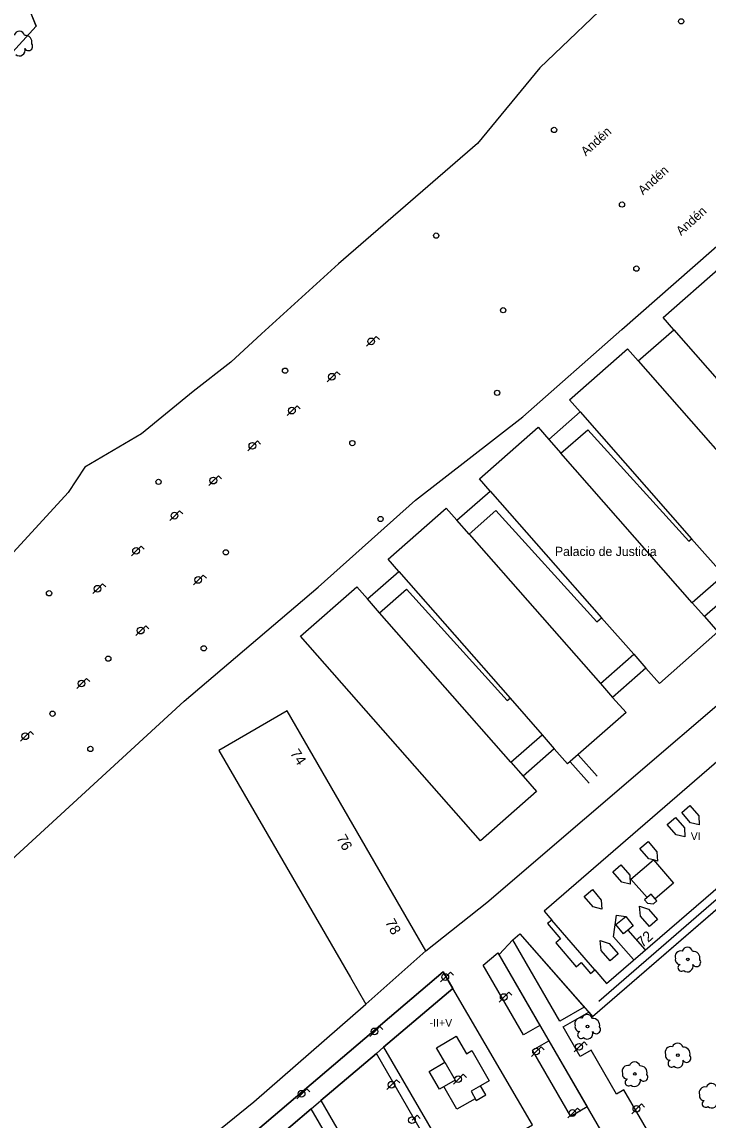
# Model space of a CAD drawing. Extents: x 282771 to 285132, y 4823109 to 4825496.
# Drawn here: x 283637.2 to 283767.8, y 4823796.3 to 4824005.5 of the extents above; entities that cross this region are included whole.
import ezdxf

# ---------------------------------------------------------------- set-up
doc = ezdxf.new("R2010")
doc.units = 0
for name, color, linetype in [('ACERA-INTERIOR', 7, 'Continuous'), ('ARBOL', 7, 'Continuous'), ('CALLE-EJE', 7, 'Continuous'), ('EDIFICIO', 7, 'Continuous'), ('EDIFICIO-PROYECTADO', 7, 'Continuous'), ('FAROLA', 7, 'Continuous'), ('INTERIOR-EDIFICIO', 7, 'Continuous'), ('MEDIANERA', 7, 'Continuous'), ('NUM-PORTAL', 7, 'Continuous'), ('PARQUE-JARDIN-AREA', 7, 'Continuous'), ('POSTE', 7, 'Continuous'), ('TXT-ALTURA-EDIFICIO', 7, 'Continuous'), ('TXT-EDIFICIOS', 7, 'Continuous'), ('TXT-VARIOS', 7, 'Continuous'), ('VALLA', 7, 'Continuous'), ('ZONA-VERDE', 7, 'Continuous')]:
    doc.layers.add(name, color=color, linetype=linetype)

msp = doc.modelspace()

# ---------------------------------------------------------------- linework, layer by layer
at = {"layer": 'ACERA-INTERIOR'}
for points in [[(283604.68, 4823764.09), (283645.04, 4823787.52), (283653.26, 4823777.12), (283681.31, 4823799.83), (283702.66, 4823818.43), (283714.12, 4823828.58), (283725.72, 4823837.78), (283799.69, 4823901.12), (283801.01, 4823899.67), (283806.65, 4823904.52), (283805.18, 4823906.02), (283808.04, 4823908.37), (283805.53, 4823911.21), (283808.05, 4823913.52), (283807.08, 4823914.52), (283815.15, 4823921.22), (283815.36, 4823921.38), (283815.6, 4823921.52), (283815.85, 4823921.65), (283816.13, 4823921.76), (283816.41, 4823921.84), (283812.59, 4823926.09)], [(283741.6, 4823864.6), (283745.2, 4823860.54)], [(283743.1, 4823865.92), (283746.71, 4823861.85)]]:
    msp.add_lwpolyline(points, dxfattribs=at)
at = {"layer": 'ARBOL'}
for centre in [(283763.97, 4823826.95), (283744.87, 4823814.16), (283762.09, 4823808.7), (283753.91, 4823805.12)]:
    msp.add_circle(centre, 0.255, dxfattribs=at)
for centre, radius, start, end in [((283636.68, 4824002.67), 1.04, 15.6423, 161.3843), ((283637.81, 4824001.67), 1.27, 345.0327, 95.7993), ((283636.69, 4824000.12), 1.09, 228.9545, 17.928), ((283638.42, 4824000.84), 0.797, 208.9625, 38.991), ((283763.9, 4823828.21), 1.04, 15.6423, 161.3843), ((283762.64, 4823827.48), 1.1, 75.4318, 200.5561), ((283762.53, 4823826.91), 0.935, 168.599, 268.1324), ((283765.03, 4823827.21), 1.27, 345.0327, 95.7993), ((283765.64, 4823826.38), 0.797, 208.9625, 38.991), ((283762.77, 4823825.36), 0.672, 113.7367, 309.4725), ((283763.91, 4823825.66), 1.09, 228.9545, 17.928), ((283744.8, 4823815.42), 1.04, 15.6423, 161.3843), ((283743.54, 4823814.69), 1.1, 75.4318, 200.5561), ((283743.43, 4823814.12), 0.935, 168.599, 268.1324), ((283745.93, 4823814.42), 1.27, 345.0327, 95.7993), ((283743.67, 4823812.57), 0.672, 113.7367, 309.4725), ((283744.81, 4823812.87), 1.09, 228.9545, 17.928), ((283746.54, 4823813.59), 0.797, 208.9625, 38.991), ((283760.76, 4823809.23), 1.1, 75.4318, 200.5561), ((283762.02, 4823809.96), 1.04, 15.6423, 161.3843), ((283763.15, 4823808.96), 1.27, 345.0327, 95.7993), ((283760.65, 4823808.66), 0.935, 168.599, 268.1324), ((283763.76, 4823808.13), 0.797, 208.9625, 38.991), ((283752.58, 4823805.65), 1.1, 75.4318, 200.5561), ((283753.84, 4823806.38), 1.04, 15.6423, 161.3843), ((283754.97, 4823805.38), 1.27, 345.0327, 95.7993), ((283760.89, 4823807.11), 0.672, 113.7367, 309.4725), ((283762.03, 4823807.41), 1.09, 228.9545, 17.928), ((283752.47, 4823805.08), 0.935, 168.599, 268.1324), ((283752.71, 4823803.53), 0.672, 113.7367, 309.4725), ((283753.85, 4823803.83), 1.09, 228.9545, 17.928), ((283755.58, 4823804.55), 0.797, 208.9625, 38.991), ((283767.25, 4823801.56), 1.1, 75.4318, 200.5561), ((283768.51, 4823802.29), 1.04, 15.6423, 161.3843), ((283767.14, 4823800.99), 0.935, 168.599, 268.1324), ((283767.38, 4823799.44), 0.672, 113.7367, 309.4725), ((283768.52, 4823799.74), 1.09, 228.9545, 17.928)]:
    msp.add_arc(centre, radius, start, end, dxfattribs=at)
at = {"layer": 'CALLE-EJE'}
msp.add_lwpolyline([(283842.07, 4823901.26), (283747.05, 4823818.9)], dxfattribs=at)
at = {"layer": 'EDIFICIO'}
for points in [[(283700.92, 4823897.92), (283702.96, 4823895.6), (283708.93, 4823900.84), (283706.89, 4823903.16), (283717.98, 4823912.9), (283720.01, 4823910.58), (283726.36, 4823916.15), (283724.31, 4823918.48), (283735.47, 4823928.29), (283737.51, 4823925.97), (283743.5, 4823931.23), (283741.46, 4823933.55), (283752.52, 4823943.26), (283754.55, 4823940.94), (283761.31, 4823946.88), (283759.28, 4823949.2), (283770.29, 4823958.88)], [(283773.13, 4823897.49), (283767.15, 4823892.24), (283769.72, 4823889.32), (283758.56, 4823879.51), (283756, 4823882.43), (283749.66, 4823876.85), (283752.22, 4823873.94), (283741.1, 4823864.17), (283738.54, 4823867.08), (283732.61, 4823861.87), (283735.17, 4823858.95), (283724.47, 4823849.54), (283690.22, 4823888.51), (283700.92, 4823897.92)], [(283796.11, 4823866.96), (283797.06, 4823867.78), (283794.79, 4823870.39), (283795.41, 4823870.93), (283791.48, 4823875.43), (283790.86, 4823874.88), (283788.49, 4823877.54), (283787.65, 4823876.79), (283785.91, 4823878.72), (283736.6, 4823836.13), (283738.06, 4823834.43), (283737.28, 4823833.76), (283739.75, 4823830.87), (283738.85, 4823830.1), (283742.73, 4823825.55), (283743.7, 4823826.38), (283745.48, 4823824.29), (283746.25, 4823824.94), (283748.47, 4823822.34), (283797.86, 4823864.94), (283796.11, 4823866.96)], [(283719.26, 4823821.42), (283706.05, 4823810.21), (283719.63, 4823786.85), (283734.42, 4823795.45), (283719.26, 4823821.42)]]:
    msp.add_lwpolyline(points, dxfattribs=at)
at = {"layer": 'EDIFICIO-PROYECTADO'}
msp.add_lwpolyline([(283714.12, 4823828.58), (283712.72, 4823831), (283687.65, 4823874.26), (283674.67, 4823866.74), (283699.74, 4823823.48), (283702.66, 4823818.43), (283714.12, 4823828.58)], dxfattribs=at)
at = {"layer": 'FAROLA'}
for p, q in [((283703.71, 4823944.66), (283702.78, 4823943.72)), ((283704.65, 4823945.59), (283703.71, 4823944.66)), ((283705.24, 4823945), (283704.65, 4823945.59)), ((283696.23, 4823937.92), (283695.3, 4823936.98)), ((283697.17, 4823938.85), (283696.23, 4823937.92)), ((283697.76, 4823938.26), (283697.17, 4823938.85)), ((283688.63, 4823931.47), (283687.7, 4823930.53)), ((283689.57, 4823932.4), (283688.63, 4823931.47)), ((283690.16, 4823931.81), (283689.57, 4823932.4)), ((283682.03, 4823925.69), (283681.09, 4823924.76)), ((283682.62, 4823925.1), (283682.03, 4823925.69)), ((283681.09, 4823924.76), (283680.16, 4823923.82)), ((283674.6, 4823919.07), (283673.66, 4823918.14)), ((283675.19, 4823918.48), (283674.6, 4823919.07)), ((283673.66, 4823918.14), (283672.73, 4823917.2)), ((283666.26, 4823911.46), (283665.33, 4823910.52)), ((283667.2, 4823912.39), (283666.26, 4823911.46)), ((283667.79, 4823911.8), (283667.2, 4823912.39)), ((283658.94, 4823904.75), (283658.01, 4823903.81)), ((283659.88, 4823905.68), (283658.94, 4823904.75)), ((283660.47, 4823905.09), (283659.88, 4823905.68)), ((283671.71, 4823900.15), (283670.77, 4823899.22)), ((283672.3, 4823899.56), (283671.71, 4823900.15)), ((283652.54, 4823898.48), (283651.6, 4823897.55)), ((283653.13, 4823897.89), (283652.54, 4823898.48)), ((283670.77, 4823899.22), (283669.84, 4823898.28)), ((283651.6, 4823897.55), (283650.67, 4823896.61)), ((283659.82, 4823889.57), (283658.89, 4823888.63)), ((283660.76, 4823890.5), (283659.82, 4823889.57)), ((283661.35, 4823889.91), (283660.76, 4823890.5)), ((283648.54, 4823879.51), (283647.61, 4823878.57)), ((283649.48, 4823880.44), (283648.54, 4823879.51)), ((283650.07, 4823879.85), (283649.48, 4823880.44)), ((283637.85, 4823869.44), (283636.92, 4823868.5)), ((283638.79, 4823870.37), (283637.85, 4823869.44)), ((283639.38, 4823869.78), (283638.79, 4823870.37)), ((283717.83, 4823823.59), (283716.9, 4823822.65)), ((283718.77, 4823824.52), (283717.83, 4823823.59)), ((283719.36, 4823823.93), (283718.77, 4823824.52)), ((283729.9, 4823820.7), (283728.96, 4823819.77)), ((283730.49, 4823820.11), (283729.9, 4823820.7)), ((283728.96, 4823819.77), (283728.03, 4823818.83)), ((283704.36, 4823813.23), (283703.43, 4823812.29)), ((283705.3, 4823814.16), (283704.36, 4823813.23)), ((283705.89, 4823813.57), (283705.3, 4823814.16)), ((283736.06, 4823810.32), (283735.12, 4823809.39)), ((283736.65, 4823809.73), (283736.06, 4823810.32)), ((283743.3, 4823810.3), (283742.37, 4823809.36)), ((283744.24, 4823811.23), (283743.3, 4823810.3)), ((283744.83, 4823810.64), (283744.24, 4823811.23)), ((283735.12, 4823809.39), (283734.19, 4823808.45)), ((283708.52, 4823804.01), (283707.58, 4823803.08)), ((283709.11, 4823803.42), (283708.52, 4823804.01)), ((283720.28, 4823804.14), (283719.35, 4823803.2)), ((283721.22, 4823805.07), (283720.28, 4823804.14)), ((283721.81, 4823804.48), (283721.22, 4823805.07)), ((283691.41, 4823802.29), (283690.47, 4823801.36)), ((283692, 4823801.7), (283691.41, 4823802.29)), ((283707.58, 4823803.08), (283706.65, 4823802.14)), ((283690.47, 4823801.36), (283689.54, 4823800.42)), ((283742.06, 4823797.69), (283741.13, 4823796.75)), ((283743, 4823798.62), (283742.06, 4823797.69)), ((283743.59, 4823798.03), (283743, 4823798.62)), ((283754.23, 4823798.48), (283753.3, 4823797.54)), ((283755.17, 4823799.41), (283754.23, 4823798.48)), ((283755.76, 4823798.82), (283755.17, 4823799.41)), ((283712.43, 4823797.25), (283711.49, 4823796.32)), ((283713.02, 4823796.66), (283712.43, 4823797.25))]:
    msp.add_line(p, q, dxfattribs=at)
for centre, radius in [((283703.67, 4823944.66), 0.637), ((283696.19, 4823937.92), 0.637), ((283688.59, 4823931.47), 0.637), ((283681.05, 4823924.76), 0.637), ((283673.62, 4823918.14), 0.637), ((283666.22, 4823911.46), 0.637), ((283658.9, 4823904.75), 0.637), ((283651.56, 4823897.55), 0.637), ((283670.73, 4823899.22), 0.637), ((283659.78, 4823889.57), 0.637), ((283648.5, 4823879.51), 0.637), ((283637.81, 4823869.44), 0.637), ((283717.79, 4823823.59), 0.637), ((283728.92, 4823819.77), 0.637), ((283704.32, 4823813.23), 0.637), ((283743.26, 4823810.3), 0.637), ((283735.08, 4823809.39), 0.637), ((283720.24, 4823804.14), 0.638), ((283690.43, 4823801.36), 0.637), ((283707.54, 4823803.08), 0.637), ((283742.02, 4823797.69), 0.637), ((283754.19, 4823798.48), 0.637), ((283711.45, 4823796.32), 0.637)]:
    msp.add_circle(centre, radius, dxfattribs=at)
at = {"layer": 'INTERIOR-EDIFICIO'}
for points in [[(283739.82, 4823923.34), (283744.94, 4823927.84)], [(283764.16, 4823906.61), (283744.94, 4823927.84)], [(283764.84, 4823894.87), (283739.82, 4823923.34)], [(283722.32, 4823907.95), (283727.44, 4823912.45)], [(283746.66, 4823891.23), (283727.44, 4823912.45)], [(283722.32, 4823907.95), (283747.34, 4823879.48)], [(283764.16, 4823906.61), (283764.68, 4823907.07)], [(283764.68, 4823907.07), (283770.82, 4823900.12)], [(283770.82, 4823900.12), (283764.84, 4823894.87)], [(283705.27, 4823892.97), (283710.39, 4823897.47)], [(283729.61, 4823876.24), (283710.39, 4823897.47)], [(283730.29, 4823864.5), (283705.27, 4823892.97)], [(283746.66, 4823891.23), (283747.56, 4823892.03)], [(283747.56, 4823892.03), (283753.69, 4823885.06)], [(283747.34, 4823879.48), (283753.69, 4823885.06)], [(283729.61, 4823876.24), (283730.12, 4823876.69)], [(283730.12, 4823876.69), (283736.23, 4823869.72)], [(283730.29, 4823864.5), (283736.23, 4823869.72)], [(283757.76, 4823838.48), (283756.99, 4823839.37), (283756.23, 4823838.71), (283753.14, 4823842.25), (283757.42, 4823845.91), (283761.23, 4823841.44)], [(283761.23, 4823841.44), (283757.76, 4823838.48)], [(283719.67, 4823803.97), (283716.66, 4823802.26), (283714.72, 4823805.62), (283717.7, 4823807.35)], [(283717.7, 4823807.35), (283719.67, 4823803.97)], [(283722.7, 4823801.83), (283723.66, 4823800.06), (283725.51, 4823801.12), (283724.52, 4823802.86)], [(283724.52, 4823802.86), (283722.7, 4823801.83)]]:
    msp.add_lwpolyline(points, dxfattribs=at)
at = {"layer": 'MEDIANERA'}
for points in [[(283761.31, 4823946.88), (283789.28, 4823915.02)], [(283754.55, 4823940.94), (283782.52, 4823909.08)], [(283743.5, 4823931.23), (283764.68, 4823907.07)], [(283737.51, 4823925.97), (283739.82, 4823923.34)], [(283726.36, 4823916.15), (283747.56, 4823892.03)], [(283722.32, 4823907.95), (283720.01, 4823910.58)], [(283708.93, 4823900.84), (283730.12, 4823876.69)], [(283705.27, 4823892.97), (283702.96, 4823895.6)], [(283764.84, 4823894.87), (283767.15, 4823892.24)], [(283753.69, 4823885.06), (283756, 4823882.43)], [(283747.34, 4823879.48), (283749.66, 4823876.85)], [(283736.23, 4823869.72), (283738.54, 4823867.08)], [(283730.29, 4823864.5), (283732.61, 4823861.87)], [(283762.82, 4823854.95), (283764.35, 4823856.27)], [(283764.35, 4823856.27), (283766.06, 4823854.28)], [(283760.08, 4823852.66), (283761.61, 4823853.98)], [(283761.61, 4823853.98), (283763.32, 4823851.99)], [(283764.52, 4823852.97), (283762.82, 4823854.95)], [(283766.06, 4823854.28), (283766.16, 4823852.55)], [(283761.78, 4823850.68), (283760.08, 4823852.66)], [(283763.32, 4823851.99), (283763.42, 4823850.26)], [(283766.16, 4823852.55), (283764.52, 4823852.97)], [(283763.42, 4823850.26), (283761.78, 4823850.68)], [(283754.87, 4823848.08), (283756.4, 4823849.4)], [(283756.57, 4823846.1), (283754.87, 4823848.08)], [(283756.4, 4823849.4), (283758.11, 4823847.41)], [(283757.42, 4823845.91), (283756.57, 4823846.1)], [(283758.21, 4823845.68), (283757.42, 4823845.91)], [(283758.11, 4823847.41), (283758.21, 4823845.68)], [(283749.69, 4823843.65), (283751.22, 4823844.97)], [(283751.39, 4823841.67), (283749.69, 4823843.65)], [(283751.22, 4823844.97), (283752.93, 4823842.98)], [(283753.03, 4823841.25), (283751.39, 4823841.67)], [(283752.93, 4823842.98), (283753.03, 4823841.25)], [(283744.27, 4823838.92), (283745.8, 4823840.24)], [(283745.8, 4823840.24), (283747.51, 4823838.25)], [(283745.97, 4823836.94), (283744.27, 4823838.92)], [(283747.51, 4823838.25), (283747.61, 4823836.52)], [(283756.23, 4823838.71), (283755.74, 4823838.28)], [(283755.74, 4823838.28), (283756.31, 4823837.63)], [(283756.31, 4823837.63), (283757.44, 4823837.53)], [(283757.44, 4823837.53), (283758.09, 4823838.11)], [(283758.09, 4823838.11), (283757.76, 4823838.48)], [(283747.61, 4823836.52), (283745.97, 4823836.94)], [(283749.81, 4823831.27), (283750.4, 4823835.38)], [(283750.4, 4823835.38), (283752.16, 4823835.12)], [(283754.96, 4823835.21), (283754.77, 4823837.1)], [(283754.77, 4823837.1), (283756.49, 4823836.53)], [(283756.66, 4823833.23), (283754.96, 4823835.21)], [(283756.49, 4823836.53), (283758.2, 4823834.54)], [(283746.25, 4823824.94), (283738.06, 4823834.43)], [(283750.29, 4823833.6), (283752.16, 4823835.12)], [(283751.72, 4823831.84), (283750.29, 4823833.6)], [(283753.59, 4823833.36), (283751.72, 4823831.84)], [(283752.16, 4823835.12), (283753.59, 4823833.36)], [(283758.2, 4823834.54), (283756.66, 4823833.23)], [(283753.65, 4823826.93), (283749.81, 4823831.27)], [(283752.54, 4823832.51), (283755.81, 4823828.83)], [(283747.49, 4823828.66), (283747.3, 4823830.55)], [(283747.3, 4823830.55), (283749.02, 4823829.98)], [(283749.02, 4823829.98), (283750.73, 4823827.99)], [(283749.19, 4823826.68), (283747.49, 4823828.66)], [(283750.73, 4823827.99), (283749.19, 4823826.68)], [(283717.7, 4823807.35), (283716.09, 4823810.12), (283719.86, 4823812.32), (283721.81, 4823808.98), (283722.84, 4823809.58)], [(283722.84, 4823809.58), (283726.17, 4823803.8)], [(283726.17, 4823803.8), (283724.52, 4823802.86)], [(283723.47, 4823800.41), (283719.99, 4823798.44), (283717.54, 4823802.76)]]:
    msp.add_lwpolyline(points, dxfattribs=at)
at = {"layer": 'PARQUE-JARDIN-AREA'}
msp.add_lwpolyline([(283636.42, 4824138.89), (283640.29, 4824143.13), (283642.74, 4824140.81), (283647.02, 4824139.87), (283651.33, 4824144.91), (283652.33, 4824145.61), (283653.16, 4824145.39), (283656.03, 4824142.39), (283659.94, 4824137.65), (283664.16, 4824132.69), (283669.76, 4824126.78), (283679.68, 4824118.77), (283683.03, 4824116.29), (283686.16, 4824114.38), (283688.03, 4824113.34), (283689.59, 4824111.81), (283690.37, 4824109.99), (283690.81, 4824108.25), (283690.72, 4824106.77), (283682.03, 4824096.76), (283623.81, 4824043.65), (283639.89, 4824004.69), (283610.21, 4823972.19)], dxfattribs=at)
msp.add_lwpolyline([(283728.04, 4823827.88), (283730.64, 4823830.66), (283732.02, 4823831.84), (283745.83, 4823816.07), (283838.48, 4823896.14), (283853.87, 4823877.75), (283821.41, 4823849.78), (283818.02, 4823845.78), (283817.33, 4823844.72), (283816.79, 4823843.55), (283816.3, 4823842.1), (283815.88, 4823840.21), (283815.54, 4823838.3), (283810.3, 4823834.87), (283778.97, 4823816.82), (283793.6, 4823791.68), (283763.27, 4823774.29), (283760.22, 4823772.25)], close=True, dxfattribs=at)
at = {"layer": 'POSTE'}
for centre in [(283762.73, 4824005.61), (283738.51, 4823984.93), (283751.45, 4823970.72), (283716.07, 4823964.8), (283754.19, 4823958.52), (283728.82, 4823950.59), (283687.28, 4823939.07), (283727.66, 4823934.86), (283700.09, 4823925.28), (283663.19, 4823917.9), (283705.46, 4823910.83), (283676, 4823904.48), (283642.33, 4823896.68), (283671.79, 4823886.19), (283653.61, 4823884.23), (283643, 4823873.74), (283650.2, 4823867.03)]:
    msp.add_circle(centre, 0.5, dxfattribs=at)
at = {"layer": 'VALLA'}
for points in [[(283800.36, 4824057.99), (283766.67, 4824026.25), (283735.81, 4823996.77), (283723.96, 4823982.36), (283697.46, 4823959.43), (283682.82, 4823946.07), (283676.95, 4823940.71), (283669.78, 4823935.13), (283659.92, 4823927.05), (283649.16, 4823920.68), (283645.97, 4823915.89), (283615.93, 4823883.19)], [(283639.9, 4824004.7), (283610.21, 4823972.2), (283608.11, 4823969.83), (283600.52, 4823960.32), (283584.37, 4823938.98), (283565.95, 4823915.52), (283546.16, 4823889.73), (283532.14, 4823871.39), (283522.1, 4823857.86), (283505.78, 4823839.52), (283496.54, 4823829.42), (283486.68, 4823820.17), (283460.13, 4823795.56), (283460.11, 4823795.54), (283436.51, 4823774.08), (283416.29, 4823756.68), (283399.69, 4823743.09), (283390.14, 4823735.68), (283378.34, 4823726.94), (283367.73, 4823720.33), (283351.98, 4823711.89), (283344.98, 4823708.57)], [(283426.46, 4823664.09), (283445.54, 4823689), (283476.41, 4823725.1), (283490.86, 4823734.81), (283506.59, 4823746.41), (283516.86, 4823751.46), (283524.63, 4823755.87), (283540.82, 4823765.8), (283554.81, 4823775.02), (283561.6, 4823779.26), (283570.65, 4823786.69), (283577.12, 4823792.66), (283591.08, 4823804.92), (283613.88, 4823824.93), (283622.58, 4823834.44), (283668.08, 4823876.11), (283693.61, 4823897.87), (283712.12, 4823914.41), (283732.55, 4823930.31), (283751.44, 4823946.9), (283775.2, 4823967.79), (283801.7, 4823990.1)]]:
    msp.add_lwpolyline(points, dxfattribs=at)
at = {"layer": 'ZONA-VERDE'}
for p, q in [((283745.83, 4823816.07), (283789.32, 4823853.74)), ((283730.64, 4823830.66), (283732.02, 4823831.84)), ((283732.02, 4823831.84), (283744.27, 4823817.85)), ((283739.62, 4823815.16), (283730.64, 4823830.66)), ((283725.03, 4823825.85), (283727.79, 4823828.22)), ((283727.79, 4823828.22), (283735.81, 4823814.38)), ((283732.72, 4823812.58), (283725.03, 4823825.85)), ((283706.05, 4823810.21), (283719.26, 4823821.42)), ((283744.27, 4823817.85), (283739.62, 4823815.16)), ((283740.25, 4823814.08), (283745.11, 4823816.9)), ((283745.11, 4823816.9), (283745.83, 4823816.07)), ((283735.81, 4823814.38), (283732.72, 4823812.58)), ((283743.51, 4823808.45), (283740.25, 4823814.08)), ((283704.69, 4823809.05), (283706.05, 4823810.21)), ((283734.42, 4823809.64), (283737.51, 4823811.44)), ((283737.51, 4823811.44), (283744.81, 4823798.85)), ((283694.11, 4823800.04), (283704.69, 4823809.05)), ((283741.72, 4823797.05), (283734.42, 4823809.64)), ((283745.57, 4823809.65), (283743.51, 4823808.45)), ((283750.42, 4823801.28), (283745.57, 4823809.65)), ((283751.82, 4823802.09), (283750.42, 4823801.28)), ((283756.99, 4823793.16), (283751.82, 4823802.09)), ((283744.81, 4823798.85), (283741.72, 4823797.05))]:
    msp.add_line(p, q, dxfattribs=at)
for points in [[(283610.21, 4823972.2), (283639.9, 4824004.7), (283638.02, 4824009.26), (283630.92, 4824026.46)], [(283669.01, 4823778.68), (283667.13, 4823781.8), (283717.42, 4823824.58), (283719.26, 4823821.42)], [(283719.26, 4823821.42), (283717.42, 4823824.58), (283667.13, 4823781.8), (283669.01, 4823778.68)], [(283704.69, 4823809.05), (283694.11, 4823800.04), (283704.91, 4823781.42), (283716.63, 4823788.33), (283704.69, 4823809.05)], [(283669.01, 4823778.68), (283692.26, 4823798.47), (283694.11, 4823800.04)], [(283702, 4823781.67), (283692.26, 4823798.47), (283669.01, 4823778.68)]]:
    msp.add_lwpolyline(points, dxfattribs=at)

# ---------------------------------------------------------------- texts
at = {"layer": 'NUM-PORTAL'}
for s, rotation, p in [('74', 303.2699, (283688.15, 4823866.2)), ('76', 298.4535, (283697.02, 4823850.08)), ('78', 298.5826, (283706.28, 4823834.04)), ('72', 41.5252, (283755.32, 4823829.1))]:
    msp.add_text(s, height=2, rotation=rotation, dxfattribs=at).set_placement(p)
at = {"layer": 'TXT-ALTURA-EDIFICIO'}
for s, p in [('VI', (283764.54, 4823849.66)), ('-II+V', (283714.82, 4823814.12))]:
    msp.add_text(s, height=1.5, rotation=0, dxfattribs=at).set_placement(p)
at = {"layer": 'TXT-EDIFICIOS'}
msp.add_text('Palacio de Justicia', height=1.75, rotation=0.0006, dxfattribs=at).set_placement((283738.67, 4823903.78))
at = {"layer": 'TXT-VARIOS'}
for p in [(283744.57, 4823979.86), (283755.45, 4823972.46), (283762.7, 4823964.7)]:
    msp.add_text('Andén', height=1.75, rotation=42.1402, dxfattribs=at).set_placement(p)

doc.saveas('drawing.dxf')
